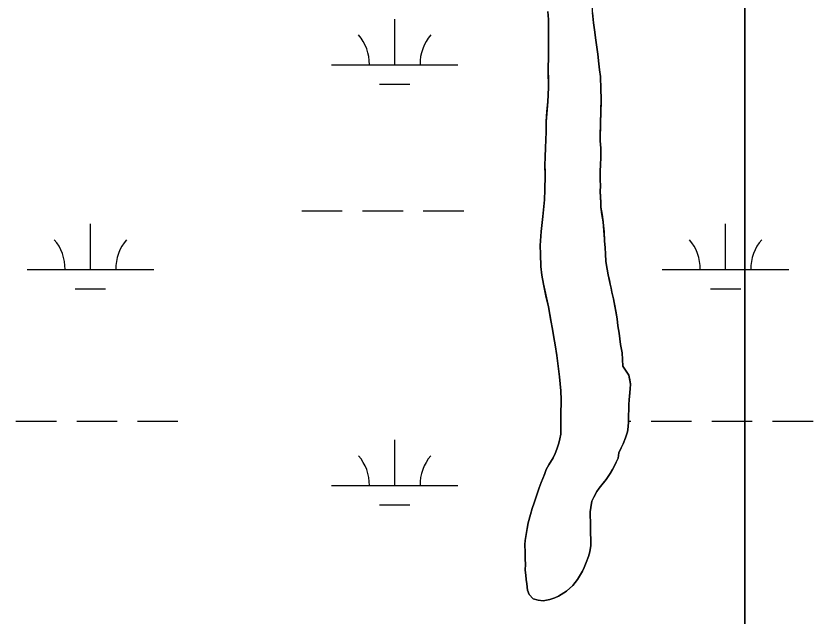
# Model space of a CAD drawing. Extents: x 3177185 to 3215018, y 812988 to 838321.
# Drawn here: x 3210739 to 3211369, y 825716 to 826190 of the extents above; entities that cross this region are included whole.
import ezdxf

# ---------------------------------------------------------------- set-up
doc = ezdxf.new("R2010")
doc.units = 0
for name, color, linetype in [('V-SITE-VEGE', 7, 'Continuous'), ('V-TOPO-SHOR', 7, 'Continuous'), ('V-WETL-SWMP', 7, 'Continuous')]:
    doc.layers.add(name, color=color, linetype=linetype)

msp = doc.modelspace()

# ---------------------------------------------------------------- linework, layer by layer
at = {"layer": 'V-SITE-VEGE'}
msp.add_line((3211314.81, 827522.36), (3211314.81, 824867.35), dxfattribs=at)
for points in [[(3211314.81, 821020.64), (3211314.81, 827522.36)], [(3211159.1, 826193.89), (3211159.52, 826187.77), (3211159.65, 826159.88), (3211159.5, 826147.22), (3211159.56, 826133.98), (3211159.02, 826122.7), (3211157.9, 826107.08), (3211157.4, 826086.31), (3211157.04, 826078.99), (3211156.87, 826072.27), (3211156.9, 826064.36), (3211156.75, 826053.08), (3211156.39, 826044.97), (3211155.26, 826031.92), (3211153.93, 826020.05), (3211153.37, 826012.73), (3211153.19, 826008.97), (3211153.22, 826002.25), (3211153.66, 825992.36), (3211154.48, 825985.44), (3211155.7, 825978.33), (3211159.53, 825960.55), (3211163.99, 825936.24), (3211164.8, 825930.51), (3211166.23, 825922.02), (3211168.89, 825899.68), (3211169.31, 825894.15), (3211169.76, 825882.68), (3211169.38, 825878.72), (3211169.44, 825865.08), (3211169.27, 825859.74), (3211167.72, 825852.81), (3211166.16, 825847.86), (3211164.79, 825844.49), (3211163.22, 825841.12), (3211159.88, 825835.57), (3211157.92, 825831.8), (3211153.81, 825821.7), (3211152.25, 825817.34), (3211148.35, 825805.46), (3211146.78, 825801.1), (3211145.42, 825796.35), (3211143.67, 825789.62), (3211142.7, 825785.27), (3211141.16, 825775.77), (3211140.98, 825772.6), (3211141.2, 825766.28), (3211141.23, 825760.94), (3211141.44, 825756.98), (3211141.26, 825752.23), (3211141.68, 825748.28), (3211141.89, 825744.92), (3211142.5, 825741.57), (3211143.11, 825736.43), (3211144.31, 825733.06), (3211147.49, 825729.72), (3211151.45, 825728.55), (3211155.41, 825728.17), (3211160.74, 825728.99), (3211164.69, 825730.39), (3211167.46, 825731.79), (3211173.96, 825735.77), (3211178.89, 825740.14), (3211182.63, 825744.91), (3211186.55, 825751.45), (3211187.92, 825754.42), (3211189.49, 825758.38), (3211191.25, 825763.14), (3211192.22, 825766.9), (3211192.99, 825771.84), (3211193.17, 825776), (3211192.73, 825786.48), (3211192.9, 825791.42), (3211192.69, 825794.58), (3211192.67, 825798.54), (3211193.05, 825801.9), (3211194.02, 825806.85), (3211195.39, 825810.02), (3211197.74, 825814.38), (3211199.71, 825817.16), (3211205.22, 825824.1), (3211208.36, 825828.67), (3211210.32, 825831.84), (3211211.89, 825834.81), (3211213.06, 825837.58)], [(3211213.06, 825837.58), (3211214.83, 825840.96), (3211215.21, 825845.11), (3211216.98, 825849.07), (3211218.54, 825852.24), (3211220.5, 825856.8), (3211222.06, 825861.55), (3211222.63, 825865.71), (3211222.82, 825869.46), (3211222.79, 825874.41), (3211223.17, 825879.55), (3211223.15, 825883.31), (3211223.33, 825887.07), (3211224.28, 825895.58), (3211224.46, 825899.33), (3211223.05, 825906.45), (3211218.27, 825913.54), (3211217.83, 825924.02), (3211216.61, 825930.74), (3211215.39, 825939.63), (3211214.37, 825945.56), (3211213.95, 825951.1), (3211211.12, 825966.71), (3211209.71, 825972.04), (3211209.3, 825975.2), (3211208.49, 825978.36), (3211206.88, 825985.87), (3211205.05, 825996.34), (3211204.63, 826002.27), (3211204.41, 826007.22), (3211202.94, 826027.78), (3211201.92, 826033.51), (3211201.11, 826039.24), (3211201.09, 826042.8), (3211200.46, 826051.69), (3211200.64, 826056.05), (3211200.42, 826060.79), (3211200.94, 826078.59), (3211200.9, 826085.91), (3211200.48, 826091.83), (3211200.47, 826095.79), (3211201.32, 826125.06), (3211200.9, 826132.58), (3211200.65, 826142.66), (3211198.6, 826160.25), (3211196.97, 826171.32), (3211195.94, 826179.62), (3211195.13, 826184.96), (3211194.08, 826198.59)]]:
    msp.add_lwpolyline(points, dxfattribs=at)
at = {"layer": 'V-TOPO-SHOR'}
for points in [[(3211159.1, 826193.89), (3211159.52, 826187.77), (3211159.55, 826181.83), (3211159.58, 826175.5), (3211159.65, 826159.88), (3211159.5, 826147.22), (3211159.53, 826140.7), (3211159.56, 826133.98), (3211159.02, 826122.7), (3211158.46, 826114.99), (3211157.9, 826107.08), (3211157.74, 826098.97), (3211157.4, 826086.31), (3211157.03, 826078.99), (3211156.87, 826072.27), (3211156.89, 826067.52), (3211156.9, 826064.36), (3211156.75, 826053.08), (3211156.39, 826044.97), (3211156.01, 826040.62), (3211155.26, 826031.92), (3211153.93, 826020.05), (3211153.37, 826012.73), (3211153.19, 826008.97), (3211153.22, 826002.25), (3211153.66, 825992.36)], [(3211218.27, 825913.54), (3211217.83, 825924.02), (3211216.61, 825930.74), (3211215.39, 825939.63), (3211214.37, 825945.56), (3211213.95, 825951.1), (3211213.14, 825955.84), (3211211.93, 825962.56), (3211211.12, 825966.71), (3211209.71, 825972.04), (3211209.3, 825975.2), (3211208.49, 825978.36), (3211207.89, 825981.33), (3211206.88, 825985.87), (3211206.07, 825990.22), (3211205.05, 825996.34), (3211204.63, 826002.27), (3211204.41, 826007.22), (3211204, 826012.55), (3211203.78, 826016.11), (3211203.57, 826019.67), (3211203.15, 826024.42), (3211202.94, 826027.78), (3211201.92, 826033.51), (3211201.11, 826039.24), (3211201.09, 826042.8), (3211200.68, 826047.94), (3211200.46, 826051.69), (3211200.64, 826056.05), (3211200.42, 826060.79), (3211200.59, 826067.71), (3211200.77, 826072.66), (3211200.94, 826078.59), (3211200.92, 826082.55), (3211200.9, 826085.91), (3211200.48, 826091.84), (3211200.47, 826095.79), (3211200.63, 826102.52), (3211200.81, 826107.46), (3211200.98, 826112.6), (3211201.32, 826125.06), (3211200.9, 826132.58), (3211200.65, 826142.66), (3211200.04, 826147.8), (3211199.42, 826152.74), (3211198.6, 826160.25), (3211197.79, 826165.78), (3211196.97, 826171.32), (3211195.94, 826179.62), (3211195.13, 826184.96), (3211194.5, 826193.06)], [(3211153.66, 825992.36), (3211154.48, 825985.44), (3211155.7, 825978.33), (3211157.92, 825967.86), (3211159.53, 825960.55), (3211161.56, 825949.68), (3211162.77, 825942.77), (3211163.99, 825936.24), (3211164.8, 825930.51), (3211166.23, 825922.02), (3211167.25, 825913.52), (3211168.28, 825905.02), (3211168.89, 825899.68), (3211169.31, 825894.15), (3211169.54, 825887.03), (3211169.76, 825882.68), (3211169.38, 825878.72), (3211169.41, 825872.59), (3211169.42, 825868.83), (3211169.44, 825865.08), (3211169.27, 825859.74), (3211168.49, 825856.18), (3211167.72, 825852.81), (3211166.16, 825847.86), (3211164.79, 825844.49), (3211163.22, 825841.12), (3211159.88, 825835.57), (3211157.92, 825831.8), (3211156.36, 825827.84), (3211153.81, 825821.7), (3211152.25, 825817.34), (3211150.69, 825812.59), (3211148.35, 825805.46), (3211146.78, 825801.1), (3211145.42, 825796.35), (3211143.67, 825789.62), (3211142.7, 825785.27), (3211141.74, 825779.33), (3211141.16, 825775.77), (3211140.98, 825772.6), (3211141.2, 825766.28), (3211141.23, 825760.94), (3211141.44, 825756.98), (3211141.26, 825752.23), (3211141.68, 825748.28), (3211141.89, 825744.92), (3211142.5, 825741.56), (3211143.11, 825736.43), (3211144.31, 825733.07), (3211147.49, 825729.72), (3211151.45, 825728.55), (3211155.41, 825728.17), (3211160.74, 825728.99), (3211164.69, 825730.39), (3211167.46, 825731.79), (3211173.96, 825735.77), (3211178.89, 825740.14), (3211182.63, 825744.9), (3211186.55, 825751.45), (3211187.92, 825754.42), (3211189.49, 825758.38), (3211191.25, 825763.14), (3211192.22, 825766.9), (3211192.99, 825771.84), (3211193.17, 825776), (3211192.94, 825782.13), (3211192.73, 825786.48), (3211192.9, 825791.42), (3211192.69, 825794.58), (3211192.67, 825798.54), (3211193.05, 825801.9), (3211194.02, 825806.85), (3211195.39, 825810.02), (3211197.74, 825814.38), (3211199.71, 825817.16), (3211202.86, 825821.13), (3211205.22, 825824.1), (3211208.36, 825828.67), (3211210.32, 825831.84), (3211211.89, 825834.81), (3211213.07, 825837.58), (3211214.83, 825840.96), (3211215.21, 825845.11), (3211216.97, 825849.07), (3211218.54, 825852.24), (3211220.5, 825856.8), (3211222.06, 825861.55), (3211222.63, 825865.71), (3211222.82, 825869.46), (3211222.79, 825874.41), (3211223.17, 825879.55), (3211223.15, 825883.31), (3211223.33, 825887.07), (3211223.9, 825892.41), (3211224.28, 825895.58), (3211224.46, 825899.33), (3211223.86, 825902.69), (3211223.05, 825906.45), (3211218.27, 825913.54)]]:
    msp.add_lwpolyline(points, dxfattribs=at)
at = {"layer": 'V-WETL-SWMP'}
for p, q in [((3211159.52, 826187.76), (3211159.1, 826193.89)), ((3211038.12, 826151.94), (3211038.12, 826187.94)), ((3211159.65, 826159.88), (3211159.52, 826187.76)), ((3211194.5, 826193.06), (3211195.13, 826184.95)), ((3211195.13, 826184.95), (3211195.95, 826179.62)), ((3211195.95, 826179.62), (3211196.97, 826171.31)), ((3211196.97, 826171.31), (3211198.6, 826160.25)), ((3211159.5, 826147.22), (3211159.65, 826159.88)), ((3211198.6, 826160.25), (3211199.43, 826152.74)), ((3210988.12, 826151.94), (3211088.12, 826151.94)), ((3211199.43, 826152.74), (3211200.04, 826147.8)), ((3211159.56, 826133.97), (3211159.5, 826147.22)), ((3211200.04, 826147.8), (3211200.66, 826142.66)), ((3211200.66, 826142.66), (3211200.9, 826132.57)), ((3211026.12, 826136.51), (3211050.12, 826136.51)), ((3211159.02, 826122.7), (3211159.56, 826133.97)), ((3211200.9, 826132.57), (3211201.33, 826125.06)), ((3211201.33, 826125.06), (3211200.99, 826112.6)), ((3211158.46, 826114.98), (3211159.02, 826122.7)), ((3211157.9, 826107.07), (3211158.46, 826114.98)), ((3211200.99, 826112.6), (3211200.81, 826107.46)), ((3211157.74, 826098.96), (3211157.9, 826107.07)), ((3211200.81, 826107.46), (3211200.63, 826102.51)), ((3211200.63, 826102.51), (3211200.47, 826095.79)), ((3211157.4, 826086.31), (3211157.74, 826098.96)), ((3211200.47, 826095.79), (3211200.48, 826091.83)), ((3211200.48, 826091.83), (3211200.91, 826085.9)), ((3211157.03, 826078.99), (3211157.4, 826086.31)), ((3211200.91, 826085.9), (3211200.94, 826078.59)), ((3211156.87, 826072.26), (3211157.03, 826078.99)), ((3211200.94, 826078.59), (3211200.77, 826072.65)), ((3211156.9, 826064.35), (3211156.87, 826072.26)), ((3211200.59, 826067.71), (3211200.42, 826060.79)), ((3211200.77, 826072.65), (3211200.59, 826067.71)), ((3211156.75, 826053.08), (3211156.9, 826064.35)), ((3211200.42, 826060.79), (3211200.64, 826056.04)), ((3211200.64, 826056.04), (3211200.46, 826051.69)), ((3211156.39, 826044.97), (3211156.75, 826053.08)), ((3211200.46, 826051.69), (3211200.68, 826047.93)), ((3211155.26, 826031.91), (3211156.39, 826044.97)), ((3211200.68, 826047.93), (3211201.09, 826042.79)), ((3211201.09, 826042.79), (3211201.11, 826039.23)), ((3210964.71, 826036.51), (3210996.71, 826036.51)), ((3211012.71, 826036.51), (3211044.71, 826036.51)), ((3211060.71, 826036.51), (3211092.71, 826036.51)), ((3211201.11, 826039.23), (3211201.93, 826033.5)), ((3211153.93, 826020.04), (3211155.26, 826031.91)), ((3211201.93, 826033.5), (3211202.94, 826027.77)), ((3210797.65, 825990.08), (3210797.65, 826026.08)), ((3211202.94, 826027.77), (3211203.15, 826024.41)), ((3211203.15, 826024.41), (3211203.57, 826019.67)), ((3211299.56, 825990.08), (3211299.56, 826026.08)), ((3211153.37, 826012.72), (3211153.93, 826020.04)), ((3211203.57, 826019.67), (3211204, 826012.55)), ((3211153.19, 826008.97), (3211153.37, 826012.72)), ((3211204, 826012.55), (3211204.41, 826007.21)), ((3211153.22, 826002.24), (3211153.19, 826008.97)), ((3211204.41, 826007.21), (3211204.63, 826002.27)), ((3211153.66, 825992.36), (3211153.22, 826002.24)), ((3211204.63, 826002.27), (3211205.06, 825996.34)), ((3211154.48, 825985.44), (3211153.66, 825992.36)), ((3211205.06, 825996.34), (3211206.07, 825990.21)), ((3210747.65, 825990.08), (3210847.65, 825990.08)), ((3211206.07, 825990.21), (3211206.88, 825985.87)), ((3211206.88, 825985.87), (3211207.89, 825981.32)), ((3211249.56, 825990.08), (3211349.56, 825990.08)), ((3211155.7, 825978.33), (3211154.48, 825985.44)), ((3211207.89, 825981.32), (3211208.5, 825978.36)), ((3210785.65, 825974.65), (3210809.65, 825974.65)), ((3211157.92, 825967.85), (3211155.7, 825978.33)), ((3211208.5, 825978.36), (3211209.3, 825975.2)), ((3211209.3, 825975.2), (3211209.71, 825972.04)), ((3211287.56, 825974.65), (3211311.56, 825974.65)), ((3211159.53, 825960.54), (3211157.92, 825967.85)), ((3211209.71, 825972.04), (3211211.12, 825966.7)), ((3211161.56, 825949.68), (3211159.53, 825960.54)), ((3211211.12, 825966.7), (3211211.93, 825962.56)), ((3211211.93, 825962.56), (3211213.14, 825955.84)), ((3211213.14, 825955.84), (3211213.96, 825951.09)), ((3211162.77, 825942.76), (3211161.56, 825949.68)), ((3211213.96, 825951.09), (3211214.37, 825945.56)), ((3211163.99, 825936.24), (3211162.77, 825942.76)), ((3211214.37, 825945.56), (3211215.39, 825939.63)), ((3211164.81, 825930.51), (3211163.99, 825936.24)), ((3211215.39, 825939.63), (3211216.61, 825930.74)), ((3211166.23, 825922.01), (3211164.81, 825930.51)), ((3211216.61, 825930.74), (3211217.83, 825924.02)), ((3211217.83, 825924.02), (3211218.27, 825913.54)), ((3211168.28, 825905.02), (3211166.23, 825922.01)), ((3211218.27, 825913.54), (3211223.05, 825906.44)), ((3211168.89, 825899.68), (3211168.28, 825905.02)), ((3211223.05, 825906.44), (3211223.86, 825902.69)), ((3211169.31, 825894.14), (3211168.89, 825899.68)), ((3211223.86, 825902.69), (3211224.46, 825899.33)), ((3211224.46, 825899.33), (3211224.28, 825895.57)), ((3211169.54, 825887.03), (3211169.31, 825894.14)), ((3211223.9, 825892.41), (3211223.33, 825887.06)), ((3211224.28, 825895.57), (3211223.9, 825892.41)), ((3211169.76, 825882.68), (3211169.54, 825887.03)), ((3211223.33, 825887.06), (3211223.15, 825883.31)), ((3211169.38, 825878.72), (3211169.76, 825882.68)), ((3211169.44, 825865.08), (3211169.38, 825878.72)), ((3211223.17, 825879.55), (3211222.79, 825874.41)), ((3211223.15, 825883.31), (3211223.17, 825879.55)), ((3211222.79, 825874.41), (3211222.82, 825869.46)), ((3210738.8, 825870.01), (3210770.8, 825870.01)), ((3210786.8, 825870.01), (3210818.8, 825870.01)), ((3210834.8, 825870.01), (3210866.8, 825870.01)), ((3211222.82, 825869.46), (3211222.63, 825865.7)), ((3211222.81, 825870.01), (3211224.71, 825870.01)), ((3211240.71, 825870.01), (3211272.71, 825870.01)), ((3211288.71, 825870.01), (3211320.71, 825870.01)), ((3211336.71, 825870.01), (3211368.71, 825870.01)), ((3211168.49, 825856.17), (3211169.27, 825859.74)), ((3211169.27, 825859.74), (3211169.44, 825865.08)), ((3211222.06, 825861.55), (3211220.5, 825856.8)), ((3211222.63, 825865.7), (3211222.06, 825861.55)), ((3211038.12, 825819.26), (3211038.12, 825855.26)), ((3211167.72, 825852.81), (3211168.49, 825856.17)), ((3211220.5, 825856.8), (3211218.54, 825852.24)), ((3211164.79, 825844.49), (3211166.16, 825847.86)), ((3211166.16, 825847.86), (3211167.72, 825852.81)), ((3211216.97, 825849.07), (3211215.21, 825845.11)), ((3211218.54, 825852.24), (3211216.97, 825849.07)), ((3211159.88, 825835.57), (3211163.22, 825841.12)), ((3211163.22, 825841.12), (3211164.79, 825844.49)), ((3211214.83, 825840.95), (3211213.07, 825837.58)), ((3211215.21, 825845.11), (3211214.83, 825840.95)), ((3211157.92, 825831.8), (3211159.88, 825835.57)), ((3211211.89, 825834.81), (3211210.32, 825831.83)), ((3211213.07, 825837.58), (3211211.89, 825834.81)), ((3211156.36, 825827.84), (3211157.92, 825831.8)), ((3211208.36, 825828.66), (3211205.22, 825824.1)), ((3211210.32, 825831.83), (3211208.36, 825828.66)), ((3211153.81, 825821.7), (3211156.36, 825827.84)), ((3211205.22, 825824.1), (3211199.71, 825817.15)), ((3210988.12, 825819.26), (3211088.12, 825819.26)), ((3211148.35, 825805.46), (3211152.25, 825817.34)), ((3211152.25, 825817.34), (3211153.81, 825821.7)), ((3211199.71, 825817.15), (3211197.75, 825814.38)), ((3211195.39, 825810.02), (3211194.02, 825806.85)), ((3211197.75, 825814.38), (3211195.39, 825810.02)), ((3211026.12, 825803.83), (3211050.12, 825803.83)), ((3211146.78, 825801.1), (3211148.35, 825805.46)), ((3211194.02, 825806.85), (3211193.05, 825801.9)), ((3211145.42, 825796.35), (3211146.78, 825801.1)), ((3211193.05, 825801.9), (3211192.67, 825798.53)), ((3211192.67, 825798.53), (3211192.69, 825794.58)), ((3211143.67, 825789.62), (3211145.42, 825796.35)), ((3211192.69, 825794.58), (3211192.9, 825791.42)), ((3211192.9, 825791.42), (3211192.73, 825786.47)), ((3211141.16, 825775.77), (3211142.7, 825785.26)), ((3211142.7, 825785.26), (3211143.67, 825789.62)), ((3211192.73, 825786.47), (3211192.94, 825782.12)), ((3211192.94, 825782.12), (3211193.17, 825775.99)), ((3211140.98, 825772.6), (3211141.16, 825775.77)), ((3211141.2, 825766.27), (3211140.98, 825772.6)), ((3211192.99, 825771.84), (3211192.22, 825766.89)), ((3211193.17, 825775.99), (3211192.99, 825771.84)), ((3211141.23, 825760.93), (3211141.2, 825766.27)), ((3211192.22, 825766.89), (3211191.25, 825763.13)), ((3211141.44, 825756.98), (3211141.23, 825760.93)), ((3211191.25, 825763.13), (3211189.49, 825758.38)), ((3211141.26, 825752.23), (3211141.44, 825756.98)), ((3211187.92, 825754.42), (3211186.55, 825751.44)), ((3211189.49, 825758.38), (3211187.92, 825754.42)), ((3211141.68, 825748.28), (3211141.26, 825752.23)), ((3211141.89, 825744.92), (3211141.68, 825748.28)), ((3211186.55, 825751.44), (3211182.63, 825744.9)), ((3211142.5, 825741.56), (3211141.89, 825744.92)), ((3211143.11, 825736.42), (3211142.5, 825741.56)), ((3211178.89, 825740.14), (3211173.96, 825735.77)), ((3211182.63, 825744.9), (3211178.89, 825740.14)), ((3211144.31, 825733.06), (3211143.11, 825736.42)), ((3211173.96, 825735.77), (3211167.46, 825731.78)), ((3211147.49, 825729.72), (3211144.31, 825733.06)), ((3211151.45, 825728.55), (3211147.49, 825729.72)), ((3211155.41, 825728.17), (3211151.45, 825728.55)), ((3211160.74, 825728.98), (3211155.41, 825728.17)), ((3211164.69, 825730.39), (3211160.74, 825728.98)), ((3211167.46, 825731.78), (3211164.69, 825730.39))]:
    msp.add_line(p, q, dxfattribs=at)
for centre, start, end in [((3210982.88, 826152.41), 359.22818, 40.77184), ((3211093.36, 826152.41), 139.22818, 180.77183), ((3210742.41, 825990.55), 359.22818, 40.77184), ((3210852.89, 825990.55), 139.22818, 180.77183), ((3211244.31, 825990.55), 359.22818, 40.77184), ((3211354.8, 825990.55), 139.22818, 180.77183), ((3210982.88, 825819.74), 359.22818, 40.77184), ((3211093.36, 825819.74), 139.22818, 180.77183)]:
    msp.add_arc(centre, 35.25, start, end, dxfattribs=at)

doc.saveas('drawing.dxf')
